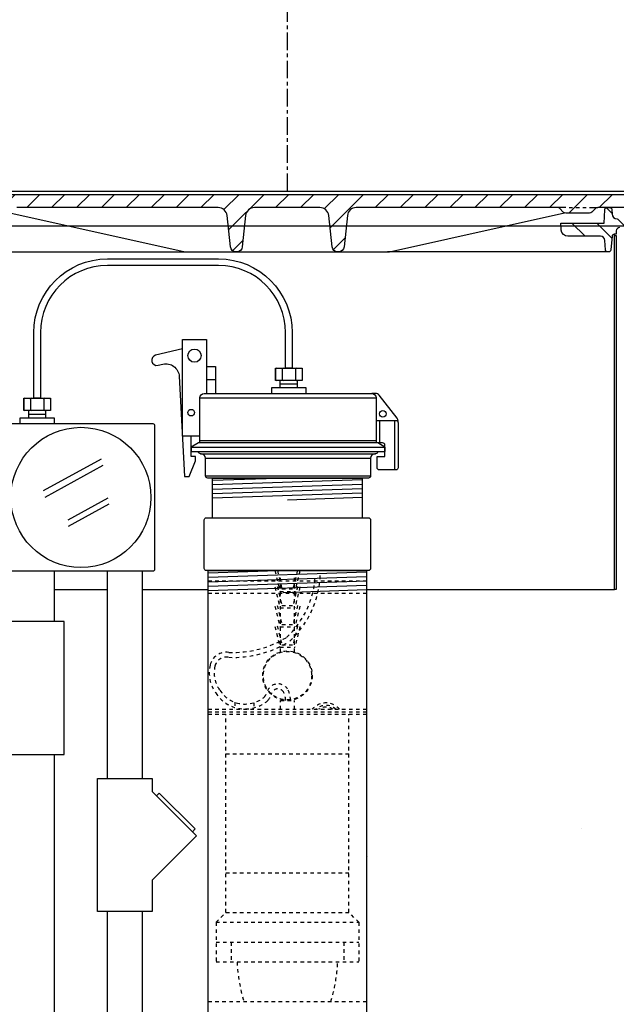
# Model space of a CAD drawing. Extents: x -285 to 5863, y 308 to 3178.
# Tile 553 of 622: x 5203 to 5220, y 962 to 990. Entities that reach past the tile are written whole.
import ezdxf

# ---------------------------------------------------------------- set-up
doc = ezdxf.new("R2010")
doc.units = 0
doc.header["$MEASUREMENT"] = 0
doc.header["$PDSIZE"] = 1
doc.linetypes.add('CENTER1', pattern=[0.6625, 0.5, -0.075, 0.0125, -0.075])
doc.linetypes.add('HIDDEN5', pattern=[0.05, 0.025, -0.025])
doc.layers.get('DEFPOINTS').update_dxf_attribs({"linetype": 'CONTINUOUS'})
for name, color, linetype in [('CENTERLINE', 3, 'CENTER1'), ('CONDUIT', 2, 'CONTINUOUS'), ('DIM', 3, 'CONTINUOUS'), ('FACE-SEAL-ADAPTOR', 3, 'CONTINUOUS'), ('GALV-4-PIPE', 4, 'CONTINUOUS'), ('J-BOX', 2, 'CONTINUOUS'), ('PEAGRAVEL-HATCH', 3, 'CONTINUOUS'), ('PROBE', 2, 'CONTINUOUS'), ('TANK-MANHOLE-18', 2, 'CONTINUOUS'), ('TANK-MANHOLE-COVER-18', 2, 'CONTINUOUS'), ('TANK-MANHOLE-COVER-HATCH-18', 7, 'CONTINUOUS'), ('TANK-MANHOLE-HATCH-18', 7, 'CONTINUOUS'), ('TLM-CAP', 3, 'CONTINUOUS')]:
    doc.layers.add(name, color=color, linetype=linetype)
doc.layers.add('FREEZE-LINES', color=8, linetype='CONTINUOUS', plot=False)
doc.styles.add('SIMPLEX', font='simplex')
doc.dimstyles.new('DIM64', dxfattribs={"dimscale": 64, "dimtxt": 0.09375, "dimasz": 0.09375, "dimexe": 0.0625, "dimexo": 0.0625, "dimgap": 0.046875, "dimtad": 1, "dimdec": 4, "dimzin": 3, "dimdsep": 46, "dimlunit": 4, "dimtxsty": 'SIMPLEX', "dimcen": 0, "dimclrd": 256, "dimclre": 256, "dimclrt": 256, "dimadec": 0, "dimazin": 0, "dimtfac": 1, "dimtdec": 4, "dimtmove": 0, "dimatfit": 3, "dimfxl": 1, "dimfrac": 2, "dimtolj": 1, "dimtzin": 0, "dimarcsym": 0})

# ---------------------------------------------------------------- blocks, each defined once
blk = doc.blocks.new('*D53')
at = {"layer": 'DEFPOINTS', "color": 0, "transparency": 16777216}
for p in [(5440.235, 978.296), (4823.479, 978.015), (4823.479, 700.523)]:
    blk.add_point(p, dxfattribs=at)
at = {"layer": 'DIM', "lineweight": -2, "transparency": 16777216}
for p, q in [((5440.235, 974.296), (5440.235, 696.523)), ((4823.479, 974.015), (4823.479, 696.523)), ((5434.235, 700.523), (4829.479, 700.523))]:
    blk.add_line(p, q, dxfattribs=at)
at = {"layer": 'DIM', "transparency": 16777216}
for points in [[(4829.479, 701.523), (4829.479, 699.523), (4823.479, 700.523)], [(5434.235, 701.523), (5434.235, 699.523), (5440.235, 700.523)]]:
    blk.add_solid(points, dxfattribs=at)
at = {"layer": 'DIM', "transparency": 16777216, "insert": (5131.857, 708.095), "char_height": 6, "attachment_point": 5, "style": 'SIMPLEX'}
blk.add_mtext('\\A1;51\'-4 3/4" (F.V. TANK SLAB)', dxfattribs=at)

msp = doc.modelspace()

# ---------------------------------------------------------------- hatches: boundary and pattern name
at = {"layer": 'PEAGRAVEL-HATCH'}
h = msp.add_hatch(dxfattribs=at)
h.set_pattern_fill('AR-SAND', color=256, scale=7.5, style=0)
h.set_pattern_definition([(37.5, (5212.979, 966.114), (-0.4725, 14.4512), [0, -11.4, 0, -12.75, 0, -12.1875]), (7.5, (5212.979, 966.114), (13.273, 21.166), [0, -6.15, 0, -10.275, 0, -3.9375]), (327.5, (5203.754, 966.114), (23.356, 0.0424), [0, -3.75, 0, -13.5, 0, -17.625]), (317.5, (5203.754, 966.114), (22.546, 6.5826), [0, -1.875, 0, -8.85, 0, -10.125])])
h.paths.add_polyline_path([(5250.02534, 973.7036), (5212.97882, 973.7036), (5212.97882, 966.11406), (5255.7342, 966.11406), (5255.73557, 969.98346), (5249.84531, 969.98346), (5249.65683, 969.98346)])
h = msp.add_hatch(dxfattribs=at)
h.set_pattern_fill('AR-SAND', color=256, scale=7.5, style=0)
h.set_pattern_definition([(37.5, (5212.979, 935.266), (-0.4725, 14.451), [0, -11.4, 0, -12.75, 0, -12.1875]), (7.5, (5212.979, 935.266), (13.273, 21.166), [0, -6.15, 0, -10.275, 0, -3.9375]), (327.5, (5203.754, 935.266), (23.356, 0.0424), [0, -3.75, 0, -13.5, 0, -17.625]), (317.5, (5203.754, 935.266), (22.546, 6.583), [0, -1.875, 0, -8.85, 0, -10.125])])
h.paths.add_polyline_path([(5232.32763, 966.11406), (5212.97882, 966.11406), (5212.97882, 935.26579), (5232.32763, 935.26579)])
at = {"layer": 'TANK-MANHOLE-COVER-HATCH-18', "linetype": 'Continuous'}
h = msp.add_hatch(dxfattribs=at)
h.set_pattern_fill('LINE', color=256, scale=4, angle=45, style=0)
h.set_pattern_definition([(45, (3644.60076, 3e-12), (-0.35355339, 0.35355339), [])])
h.paths.add_polyline_path([(5200.95694, 984.92178), (5200.96249, 984.85798), (5201.05441, 984.60612, 0.31505809), (5201.14248, 984.54451), (5201.89457, 984.54451, -0.20068244), (5201.96131, 984.5166), (5202.06086, 984.41569, 0.20068244), (5202.1276, 984.38778), (5202.4674, 984.38778), (5202.80721, 984.38778, 0.20067998), (5202.87395, 984.41569), (5202.97349, 984.5166, -0.20067998), (5203.04023, 984.54451), (5208.75891, 984.54451, -0.38336671), (5209.0075, 984.32108), (5209.10298, 983.42753, 0.38336671), (5209.25834, 983.28788), (5209.28517, 983.28788, 0.38336671), (5209.44053, 983.42753), (5209.53598, 984.32073, -0.38376912), (5209.78495, 984.54451), (5211.64771, 984.54451, -0.38581775), (5211.89827, 984.31895), (5211.99208, 983.42777, 0.38381878), (5212.14747, 983.28788), (5212.17574, 983.28788, 0.38381878), (5212.33113, 983.42777), (5212.42512, 984.32069, -0.38381878), (5212.67374, 984.54451), (5218.39382, 984.54451, -0.20067998), (5218.46056, 984.5166), (5218.56011, 984.41569, 0.20067998), (5218.62685, 984.38778), (5218.96665, 984.38778), (5219.30645, 984.38778, 0.20068244), (5219.37319, 984.41569), (5219.47274, 984.5166, -0.20068244), (5219.53948, 984.54451), (5220.29019, 984.54451, 0.31505687), (5220.37825, 984.60612), (5220.47017, 984.85798), (5220.47572, 984.92178), (5210.71703, 984.92178)])
at = {"layer": 'TANK-MANHOLE-HATCH-18', "linetype": 'Continuous'}
h = msp.add_hatch(dxfattribs=at)
h.set_pattern_fill('LINE', color=256, scale=4, angle=135, style=0)
h.set_pattern_definition([(135, (3644.60076, 3e-12), (-0.35355339, -0.35355339), [])])
h.paths.add_polyline_path([(5219.94647, 984.36321), (5219.94032, 984.48516, 0.39953151), (5219.8779, 984.54451), (5219.79888, 984.54451, 0.39923087), (5219.73646, 984.48523), (5219.71703, 984.1076), (5218.4909, 984.1076), (5218.50202, 983.90744, 0.39805028), (5218.68924, 983.73034), (5219.61712, 983.73034, -0.39889443), (5219.74195, 983.61191), (5219.75588, 983.3471, 0.46914088), (5219.83294, 983.28962, 0.45806569), (5219.90983, 983.34482), (5219.94449, 983.73304, -0.38836603), (5220.00674, 983.78998), (5220.05962, 983.78998), (5220.06514, 983.88936, -0.40020821), (5220.15948, 983.97861), (5220.43992, 983.97861, 0.34818324), (5220.56169, 984.07537), (5220.77953, 985.01471), (5220.59644, 985.01471, 0.34699278), (5220.50606, 984.94341), (5220.35648, 984.30212, -0.34858266), (5220.26518, 984.22966), (5220.08692, 984.22966, -0.39953151)])

# ---------------------------------------------------------------- linework, layer by layer
at = {"layer": 'CENTERLINE', "flags": 128}
msp.add_lwpolyline([(5210.72258, 985.01471), (5210.72258, 1003.74617), (5218.81157, 1011.83516), (5218.81157, 1029.15474)], dxfattribs=at)
at = {"layer": 'CONDUIT'}
for p, q in [((5204.10624, 972.79812), (5204.10624, 974.22502)), ((5205.60661, 968.34367), (5205.60661, 974.22502)), ((5206.60661, 968.34367), (5206.60661, 974.22502)), ((5204.11248, 938.26656), (5204.10624, 969.02956)), ((5205.60661, 938.26656), (5205.60661, 964.5751)), ((5206.60661, 938.26656), (5206.60661, 964.5751))]:
    msp.add_line(p, q, dxfattribs=at)
for points in [[(5202.82843, 972.42338), (5201.57132, 971.16626), (5202.82843, 969.90914), (5202.82843, 969.02023), (5204.38404, 969.02023), (5204.38404, 972.79812), (5202.82843, 972.79812)], [(5206.88441, 967.96892), (5208.14153, 966.71181), (5206.88441, 965.45469), (5206.88441, 964.56577), (5205.32881, 964.56577), (5205.32881, 968.34367), (5206.88441, 968.34367)]]:
    msp.add_lwpolyline(points, close=True, dxfattribs=at)
msp.add_lwpolyline([(5207.00226, 967.85107), (5207.08083, 967.92964), (5208.10224, 966.90823), (5208.02367, 966.82966)], dxfattribs=at)
at = {"layer": 'FACE-SEAL-ADAPTOR', "color": 7}
for p, q in [((5210.72258, 976.86892), (5208.59758, 976.79734)), ((5212.84758, 976.81543), (5208.59758, 976.67227)), ((5212.84758, 976.69035), (5208.59758, 976.5472)), ((5212.84758, 976.56528), (5208.59758, 976.42213)), ((5212.84758, 976.44021), (5208.59758, 976.29706)), ((5212.84758, 976.31514), (5210.72258, 976.24357))]:
    msp.add_line(p, q, dxfattribs=at)
at = {"layer": 'FACE-SEAL-ADAPTOR'}
msp.add_lwpolyline([(5208.59758, 975.74328), (5208.59758, 976.86892), (5212.84758, 976.86892), (5212.84758, 975.74328)], dxfattribs=at)
msp.add_lwpolyline([(5208.42396, 974.24328, -0.41421356), (5208.36146, 974.30578), (5208.36146, 975.68078, -0.41421356), (5208.42396, 975.74328), (5213.02119, 975.74328, -0.41421356), (5213.08369, 975.68078), (5213.08369, 974.30578, -0.41421356), (5213.02119, 974.24328)], format="xyb", close=True, dxfattribs=at)
at = {"layer": 'FREEZE-LINES', "linetype": 'Continuous'}
msp.add_line((5653.857, 984.01471), (4609.857, 984.01471), dxfattribs=at)
at = {"layer": 'GALV-4-PIPE', "color": 7}
for p, q in [((5210.72258, 974.24328), (5208.47258, 974.16749)), ((5212.97258, 974.194), (5208.47258, 974.04242)), ((5212.97258, 974.06893), (5208.47258, 973.91735)), ((5212.97258, 973.94386), (5208.47258, 973.79228)), ((5212.97258, 973.81879), (5208.47258, 973.66721)), ((5212.97258, 973.69371), (5210.59758, 973.61372))]:
    msp.add_line(p, q, dxfattribs=at)
at = {"layer": 'GALV-4-PIPE'}
msp.add_lwpolyline([(5212.97258, 916.52404), (5212.97258, 916.52404), (5208.47258, 916.52404), (5208.47258, 916.52404), (5208.47258, 974.24328), (5212.97258, 974.24328)], close=True, dxfattribs=at)
at = {"layer": 'J-BOX', "color": 7}
for p, q in [((5203.79225, 976.5123), (5205.44464, 977.41765)), ((5203.83782, 976.33093), (5205.49021, 977.23628)), ((5204.49317, 975.68364), (5205.63253, 976.3079)), ((5204.50446, 975.50227), (5205.66237, 976.13669))]:
    msp.add_line(p, q, dxfattribs=at)
at = {"layer": 'J-BOX'}
msp.add_lwpolyline([(5202.76205, 974.28058), (5202.76205, 978.35821, -0.41421356), (5202.81761, 978.41377), (5206.89524, 978.41377, -0.41421356), (5206.9508, 978.35821), (5206.9508, 974.28058, -0.41421356), (5206.89524, 974.22502), (5202.81761, 974.22502, -0.41421356)], format="xyb", close=True, dxfattribs=at)
msp.add_circle((5204.85642, 976.3194), 1.98948, dxfattribs=at)
at = {"layer": 'PROBE'}
for p, q in [((5210.85304, 979.98908), (5210.85304, 979.98908)), ((5210.85304, 979.98908), (5210.85304, 979.98908)), ((5210.51991, 979.42767), (5210.51991, 979.63889)), ((5211.00876, 979.42767), (5211.00876, 979.63889)), ((5203.70503, 979.13268), (5203.70503, 979.13268)), ((5203.70503, 979.13268), (5203.70503, 979.13268)), ((5203.3719, 978.57127), (5203.3719, 978.78249)), ((5203.86075, 978.57127), (5203.86075, 978.78249))]:
    msp.add_line(p, q, dxfattribs=at)
at = {"layer": 'PROBE', "color": 7}
for p, q in [((5211.00876, 979.53328), (5210.51991, 979.53328)), ((5203.86075, 978.67688), (5203.3719, 978.67688))]:
    msp.add_line(p, q, dxfattribs=at)
at = {"layer": 'PROBE', "color": 1, "linetype": 'HIDDEN5'}
for p, q in [((5210.36598, 974.24308), (5210.51258, 973.65069)), ((5210.43837, 974.24328), (5210.56762, 973.721)), ((5211.00678, 974.24328), (5210.87753, 973.721)), ((5211.07917, 974.24308), (5210.93257, 973.65069)), ((5208.47258, 973.94799), (5212.97258, 973.94799)), ((5210.52603, 971.93498), (5210.52603, 974.10324)), ((5210.91912, 971.93498), (5210.91912, 974.10324)), ((5210.36598, 973.77809), (5210.51258, 973.18569)), ((5210.43424, 973.79498), (5210.56762, 973.25601)), ((5210.56762, 973.721), (5210.87753, 973.721)), ((5211.01091, 973.79498), (5210.87753, 973.25601)), ((5211.07917, 973.77809), (5210.93257, 973.18569)), ((5208.47258, 973.59894), (5212.97258, 973.59894)), ((5210.51258, 973.65069), (5210.93257, 973.65069)), ((5210.36598, 973.23665), (5210.51258, 972.64426)), ((5210.43424, 973.25354), (5210.56762, 972.71457)), ((5210.51258, 973.18569), (5210.93257, 973.18569)), ((5210.56762, 973.25601), (5210.87753, 973.25601)), ((5211.01091, 973.25354), (5210.87753, 972.71457)), ((5211.07917, 973.23665), (5210.93257, 972.64426)), ((5210.36598, 972.657), (5210.51258, 972.0646)), ((5210.43424, 972.67389), (5210.56762, 972.13492)), ((5210.51258, 972.64426), (5210.93257, 972.64426)), ((5210.56762, 972.71457), (5210.87753, 972.71457)), ((5211.01091, 972.67389), (5210.87753, 972.13492)), ((5211.07917, 972.657), (5210.93257, 972.0646)), ((5210.51258, 972.0646), (5210.93257, 972.0646)), ((5210.56762, 972.13492), (5210.87753, 972.13492)), ((5209.22422, 970.50619), (5209.22422, 970.30578)), ((5209.76629, 970.49053), (5209.76629, 970.30578)), ((5210.52603, 970.55676), (5210.91912, 970.55676)), ((5210.52603, 970.30578), (5210.52603, 970.55676)), ((5210.91912, 970.30578), (5210.91912, 970.55676)), ((5208.47258, 970.30578), (5212.97258, 970.30578)), ((5208.47258, 970.23547), (5212.97258, 970.23547)), ((5208.47258, 970.16516), (5212.97258, 970.16516)), ((5208.97506, 964.54016), (5208.97506, 970.16516)), ((5212.47009, 964.54016), (5212.47009, 970.16516)), ((5208.97506, 969.04016), (5212.47009, 969.04016)), ((5208.97506, 965.66516), (5212.47009, 965.66516)), ((5208.69381, 964.25891), (5208.97506, 964.54016)), ((5208.97506, 964.54016), (5212.47009, 964.54016)), ((5212.75134, 964.25891), (5212.47009, 964.54016)), ((5208.69381, 964.25891), (5208.69381, 963.13391)), ((5208.69381, 964.25891), (5212.75134, 964.25891)), ((5212.75134, 964.25891), (5212.75134, 963.13391)), ((5208.69381, 963.69641), (5212.75134, 963.69641)), ((5209.12454, 963.69641), (5209.12454, 963.13391)), ((5212.32061, 963.69641), (5212.32061, 963.13391)), ((5208.69381, 963.13391), (5212.75134, 963.13391)), ((5208.47258, 962.00891), (5212.97258, 962.00891))]:
    msp.add_line(p, q, dxfattribs=at)
at = {"layer": 'PROBE'}
msp.add_lwpolyline([(5210.67058, 979.98908), (5210.67058, 980.99739, 0.41421356), (5208.76433, 982.90364), (5205.61128, 982.90364, 0.41421356), (5203.70503, 980.99739), (5203.70503, 979.13268), (5203.51753, 979.13268), (5203.51753, 980.99739, -0.41421356), (5205.61128, 983.09114), (5208.76433, 983.09114, -0.41421356), (5210.85808, 980.99739), (5210.85808, 979.98908)], format="xyb", close=True, dxfattribs=at)
at = {"layer": 'PROBE', "color": 7}
for points in [[(5210.41032, 979.98908, 0.41421356), (5210.37907, 979.95783), (5210.37907, 979.67014, 0.41421356), (5210.41032, 979.63889)], [(5210.53793, 979.98908, -0.41421356), (5210.56918, 979.95783), (5210.56918, 979.67014, -0.41421356), (5210.53793, 979.63889)], [(5210.60043, 979.98908, 0.41421356), (5210.56918, 979.95783), (5210.56918, 979.67014, 0.41421356), (5210.60043, 979.63889)], [(5210.91815, 979.98908, -0.41421356), (5210.9494, 979.95783), (5210.9494, 979.67014, -0.41421356), (5210.91815, 979.63889)], [(5210.98065, 979.98908, 0.41421356), (5210.9494, 979.95783), (5210.9494, 979.67014, 0.41421356), (5210.98065, 979.63889)], [(5211.10825, 979.98908, -0.41421356), (5211.1395, 979.95783), (5211.1395, 979.67014, -0.41421356), (5211.10825, 979.63889)], [(5203.26232, 979.13268, 0.41421356), (5203.23107, 979.10143), (5203.23107, 978.81374, 0.41421356), (5203.26232, 978.78249)], [(5203.38993, 979.13268, -0.41421356), (5203.42118, 979.10143), (5203.42118, 978.81374, -0.41421356), (5203.38993, 978.78249)], [(5203.45243, 979.13268, 0.41421356), (5203.42118, 979.10143), (5203.42118, 978.81374, 0.41421356), (5203.45243, 978.78249)], [(5203.77014, 979.13268, -0.41421356), (5203.80139, 979.10143), (5203.80139, 978.81374, -0.41421356), (5203.77014, 978.78249)], [(5203.83264, 979.13268, 0.41421356), (5203.80139, 979.10143), (5203.80139, 978.81374, 0.41421356), (5203.83264, 978.78249)], [(5203.96025, 979.13268, -0.41421356), (5203.9915, 979.10143), (5203.9915, 978.81374, -0.41421356), (5203.96025, 978.78249)]]:
    msp.add_lwpolyline(points, format="xyb", dxfattribs=at)
at = {"layer": 'PROBE'}
for points in [[(5210.37907, 979.98908), (5211.1395, 979.98908), (5211.1395, 979.63889), (5210.37907, 979.63889)], [(5203.23107, 979.13268), (5203.9915, 979.13268), (5203.9915, 978.78249), (5203.23107, 978.78249)]]:
    msp.add_lwpolyline(points, close=True, dxfattribs=at)
for points in [[(5211.25108, 979.27017), (5211.25108, 979.42767), (5210.2675, 979.42767), (5210.2675, 979.27017)], [(5204.10308, 978.41377), (5204.10308, 978.57127), (5203.11949, 978.57127), (5203.11949, 978.41377)]]:
    msp.add_lwpolyline(points, dxfattribs=at)
at = {"layer": 'PROBE', "color": 1, "linetype": 'HIDDEN5'}
for radius in [0.70313, 0.68766]:
    msp.add_circle((5210.72258, 971.25989), radius, dxfattribs=at)
at = {"layer": 'PROBE', "linetype": 'Continuous'}
for centre in [(5210.41032, 979.67014), (5203.26232, 978.81374)]:
    msp.add_arc(centre, 0.03125, 180, 270, dxfattribs=at)
at = {"layer": 'PROBE', "color": 1, "linetype": 'HIDDEN5'}
for centre, radius, start, end in [((5208.93408, 974.23524), 2.5845, 313.053716, 357.05953), ((5208.93408, 974.23524), 2.72513, 313.053716, 357.211391), ((5209.17781, 974.83456), 2.91579, 267.695507, 301.434695), ((5209.17781, 974.83456), 3.05642, 267.695507, 301.434695), ((5208.98803, 971.45136), 0.47534, 81.222485, 166.660881), ((5208.98803, 971.45136), 0.33471, 81.222485, 166.660881), ((5209.48868, 971.34393), 0.98732, 167.297827, 215.535297), ((5209.48868, 971.34393), 0.8467, 167.297827, 215.771868), ((5210.45399, 970.69966), 0.32712, 32.911658, 156.057583), ((5210.45399, 970.69966), 0.1865, 32.911658, 156.057583), ((5209.51948, 971.30539), 0.99122, 212.68679, 310.721246), ((5209.51948, 971.30539), 0.85059, 212.451225, 310.721246), ((5209.65386, 970.96782), 0.51782, 322.459505, 343.002588), ((5209.65386, 970.96782), 0.65844, 321.078688, 343.002588), ((5210.16694, 970.56757), 0.50128, 359.108541, 27.751886), ((5210.16694, 970.56757), 0.64191, 359.108541, 27.751886), ((5211.81281, 969.98659), 0.49953, 39.71496, 140.148109), ((5211.81281, 969.98659), 0.42965, 47.979512, 132.020488), ((5211.81281, 969.98659), 0.38014, 57.10497, 122.89503), ((5213.81722, 963.32973), 4.52778, 182.513926, 196.977501), ((5207.62793, 963.32973), 4.52778, 343.022499, 357.486074)]:
    msp.add_arc(centre, radius, start, end, dxfattribs=at)
at = {"layer": 'TANK-MANHOLE-18', "color": 7, "linetype": 'Continuous'}
for p, q in [((5200.84871, 985.01471), (5220.59644, 985.01471)), ((5201.60052, 983.28788), (5207.86799, 983.28788)), ((5219.83353, 983.28788), (5213.5653, 983.28788)), ((5204.10624, 973.7036), (5205.60661, 973.7036)), ((5206.60661, 973.7036), (5208.47258, 973.7036)), ((5212.97258, 973.7036), (5220.01385, 973.7036))]:
    msp.add_line(p, q, dxfattribs=at)
at = {"layer": 'TANK-MANHOLE-18', "color": 5, "linetype": 'Continuous'}
msp.add_line((5219.79886, 984.54451), (5219.87653, 984.54451), dxfattribs=at)
at = {"layer": 'TANK-MANHOLE-18', "linetype": 'Continuous'}
msp.add_lwpolyline([(5220.15948, 983.97861, 0.39805274), (5220.06518, 983.89006), (5220.05962, 983.78998), (5220.00674, 983.78998, 0.38836603), (5219.94449, 983.73304), (5219.90983, 983.34482, -0.38836603), (5219.84757, 983.28788), (5219.8183, 983.28788, -0.39889443), (5219.75588, 983.3471), (5219.74195, 983.61191, 0.39889443), (5219.61712, 983.73034), (5218.68924, 983.73034, -0.39805028), (5218.50202, 983.90744), (5218.4909, 984.1076), (5219.71703, 984.1076), (5219.73646, 984.48523, -0.39923087), (5219.79888, 984.54451), (5219.8779, 984.54451, -0.39953151), (5219.94032, 984.48516), (5219.94647, 984.36321, 0.39953151), (5220.08692, 984.22966)], format="xyb", dxfattribs=at)
msp.add_lwpolyline([(5220.01385, 983.75669), (5220.06239, 983.75669), (5220.06239, 973.7036), (5220.01385, 973.7036), (5220.01385, 983.78998)], dxfattribs=at)
at = {"layer": 'TANK-MANHOLE-COVER-18', "linetype": 'Continuous'}
for p, q in [((5218.63238, 984.54451), (5218.39382, 984.54451)), ((5218.72808, 984.54451), (5218.82379, 984.54451)), ((5218.91949, 984.54451), (5219.0152, 984.54451)), ((5219.10951, 984.54451), (5219.20522, 984.54451)), ((5219.30092, 984.54451), (5219.53948, 984.54451))]:
    msp.add_line(p, q, dxfattribs=at)
for points in [[(5200.95694, 984.92178), (5210.71703, 984.92178)], [(5210.71703, 984.92178), (5220.47572, 984.92178)]]:
    msp.add_lwpolyline(points, dxfattribs=at)
at = {"layer": 'TANK-MANHOLE-COVER-18', "color": 1, "linetype": 'Continuous'}
msp.add_lwpolyline([(5202.84001, 984.39486), (5207.81396, 983.29379, 0.0545173), (5207.86799, 983.28788), (5213.5653, 983.28788, 0.05450917), (5213.61932, 983.29379), (5218.59404, 984.39486)], format="xyb", dxfattribs=at)
at = {"layer": 'TANK-MANHOLE-COVER-18', "linetype": 'Continuous'}
msp.add_lwpolyline([(5220.29019, 984.54451), (5219.53948, 984.54451, 0.20068244), (5219.47274, 984.5166), (5219.37319, 984.41569, -0.20068244), (5219.30645, 984.38778), (5218.96665, 984.38778), (5218.62685, 984.38778, -0.20067998), (5218.56011, 984.41569), (5218.46056, 984.5166, 0.20067998), (5218.39382, 984.54451), (5212.67374, 984.54451, 0.38381878), (5212.42512, 984.32069), (5212.33113, 983.42777, -0.38381878), (5212.17574, 983.28788), (5212.14747, 983.28788, -0.38381878), (5211.99208, 983.42777), (5211.89809, 984.32069, 0.38381878), (5211.64771, 984.54451), (5209.78495, 984.54451, 0.38336671), (5209.53602, 984.32108), (5209.44053, 983.42753, -0.38336671), (5209.28517, 983.28788), (5209.25834, 983.28788, -0.38336671), (5209.10298, 983.42753), (5209.0075, 984.32108, 0.38336671), (5208.75891, 984.54451), (5203.04023, 984.54451, 0.20067998)], format="xyb", dxfattribs=at)
at = {"layer": 'TLM-CAP', "color": 1}
for p, q in [((5208.67741, 979.65267), (5208.42741, 979.65267)), ((5208.23616, 979.14517), (5213.24366, 979.14517)), ((5208.23616, 977.93142), (5213.24366, 977.93142)), ((5208.39614, 977.43142), (5213.08369, 977.43142)), ((5208.39614, 976.93142), (5213.08369, 976.93142))]:
    msp.add_line(p, q, dxfattribs=at)
at = {"layer": 'TLM-CAP', "color": 3}
msp.add_line((5213.33741, 978.50517), (5213.33741, 977.86892), dxfattribs=at)
at = {"layer": 'TLM-CAP', "color": 7}
for p, q in [((5213.77116, 977.10017), (5213.77116, 978.50517)), ((5208.25553, 977.55642), (5213.2243, 977.55642))]:
    msp.add_line(p, q, dxfattribs=at)
at = {"layer": 'TLM-CAP'}
for p, q in [((5207.98991, 977.74392), (5207.98991, 977.61892)), ((5207.98991, 977.61892), (5213.48991, 977.61892)), ((5213.48991, 977.74392), (5213.48991, 977.61892)), ((5208.59758, 976.86892), (5212.84758, 976.86892))]:
    msp.add_line(p, q, dxfattribs=at)
for points in [[(5208.23616, 978.05642), (5207.73991, 978.05642), (5207.73991, 980.80642), (5208.42741, 980.80642), (5208.42741, 979.27017)], [(5208.42741, 980.03517), (5208.67741, 980.03517), (5208.67741, 979.27017)]]:
    msp.add_lwpolyline(points, dxfattribs=at)
for points in [[(5207.73991, 980.54035), (5206.97771, 980.35692, 1), (5207.04675, 980.07006), (5207.18498, 980.10333, -0.46850815), (5207.64717, 979.75913), (5207.80241, 976.90892), (5207.92741, 976.90892), (5208.11491, 977.35767), (5208.11491, 977.48267), (5207.98991, 977.48267), (5207.98991, 978.05642)], [(5208.23616, 977.86892), (5208.23616, 979.14517, -0.41421356), (5208.36116, 979.27017), (5213.11866, 979.27017, -0.41421356), (5213.24366, 979.14517), (5213.24366, 977.86892)], [(5213.24366, 978.50517), (5213.80241, 978.50517, -0.41421356), (5213.86491, 978.44267), (5213.86491, 977.16267, -0.41421356), (5213.80241, 977.10017), (5213.33366, 977.10017, -0.41421356), (5213.27116, 977.16267), (5213.27116, 977.48267), (5213.48991, 977.48267), (5213.48991, 977.80642, 0.41421356), (5213.42741, 977.86892), (5213.2868, 977.86892)], [(5213.2868, 977.61892, -0.41421356), (5213.2243, 977.55642), (5213.20869, 977.55642, 0.41421356), (5213.08369, 977.43142), (5213.08369, 976.93142, -0.41421356), (5213.02119, 976.86892), (5208.45864, 976.86892, -0.41421356), (5208.39614, 976.93142), (5208.39614, 977.43142, 0.41421356), (5208.27114, 977.55642), (5208.25553, 977.55642, -0.41421356), (5208.19303, 977.61892)]]:
    msp.add_lwpolyline(points, format="xyb", dxfattribs=at)
at = {"layer": 'TLM-CAP', "color": 2}
msp.add_lwpolyline([(5213.86491, 978.44267), (5213.86491, 978.49454, 0.16806907), (5213.8382, 978.57178), (5213.3269, 979.22241, 0.23012406), (5213.22862, 979.27017), (5213.11866, 979.27017)], format="xyb", dxfattribs=at)
at = {"layer": 'TLM-CAP'}
msp.add_lwpolyline([(5207.98991, 977.74392), (5213.48991, 977.74392), (5213.2868, 977.86892), (5208.19303, 977.86892)], close=True, dxfattribs=at)
at = {"layer": 'TLM-CAP', "color": 7}
for centre, radius in [((5208.08366, 980.34396), 0.1875), ((5207.98804, 978.72579), 0.09375), ((5213.43116, 978.69267), 0.09375)]:
    msp.add_circle(centre, radius, dxfattribs=at)

# ---------------------------------------------------------------- dimensions: what is measured, and where the dimension line sits
at = {"layer": 'DIM'}
dim = msp.add_linear_dim(base=(4823.47882, 700.52328), p1=(5440.23519, 978.29596), p2=(4823.47882, 978.01471), angle=180, text='<> (F.V. TANK SLAB)', dimstyle='DIM64', dxfattribs=at)
dim.commit()
dim.dimension.update_dxf_attribs({"geometry": '*D53', "text_midpoint": (5131.857, 708.09471)})

doc.saveas('drawing.dxf')
